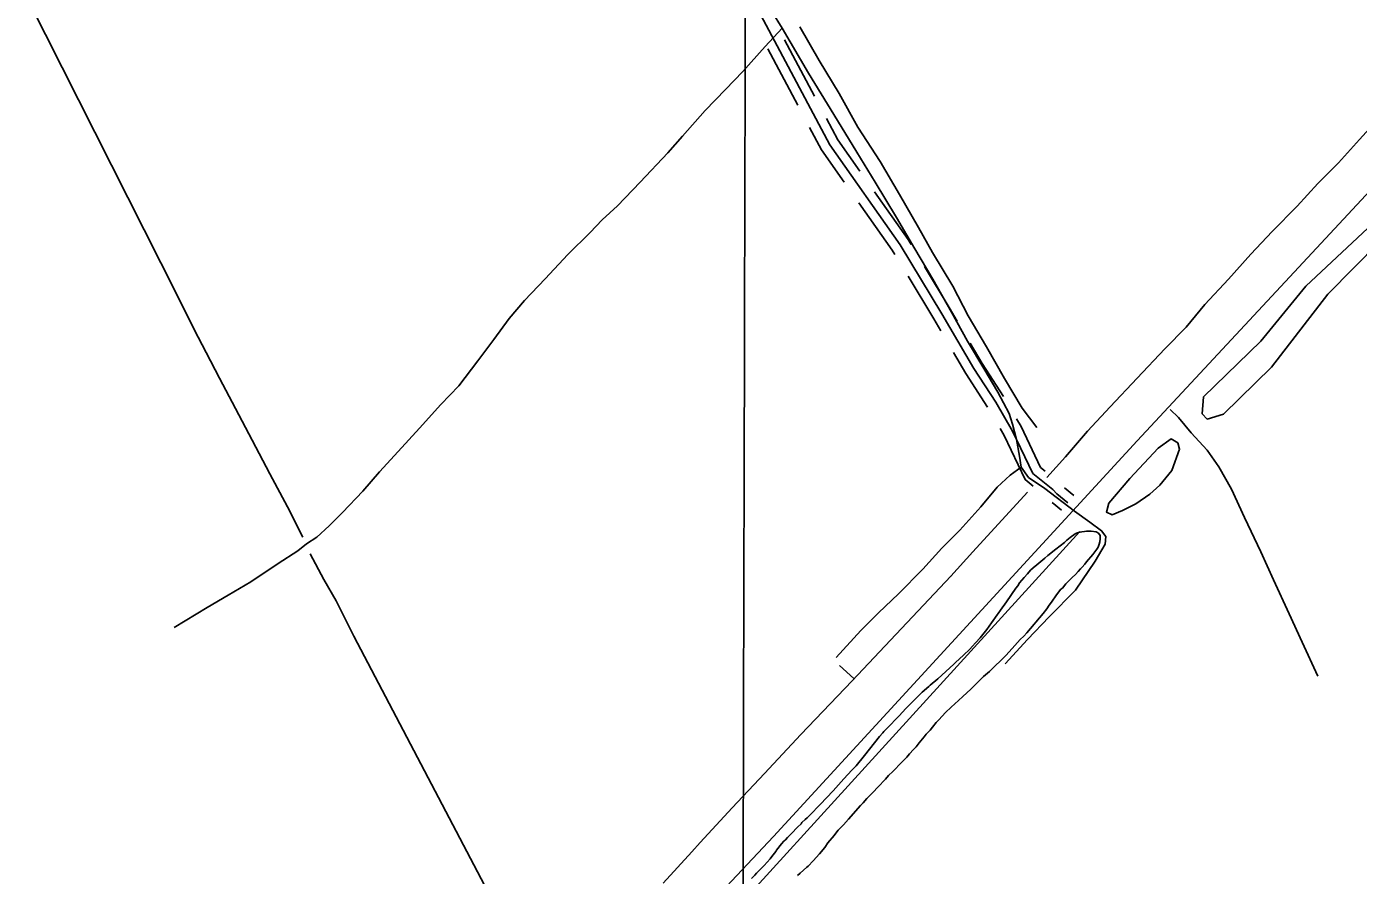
# Model space of a CAD drawing. Extents: x 3161514 to 3199414, y 831166 to 856601.
# Drawn here: x 3185519 to 3187612, y 840029 to 841363 of the extents above; entities that cross this region are included whole.
import ezdxf

# ---------------------------------------------------------------- set-up
doc = ezdxf.new("R2010")
doc.units = 0
for name, color, linetype in [('V-GRID-MAJR', 7, 'Continuous'), ('V-ROAD-CNTR', 7, 'Continuous'), ('V-SITE-VEGE', 7, 'Continuous'), ('V-TOPO-SHOR', 7, 'Continuous')]:
    doc.layers.add(name, color=color, linetype=linetype)

msp = doc.modelspace()

# ---------------------------------------------------------------- linework, layer by layer
at = {"layer": 'V-GRID-MAJR'}
msp.add_spline([(3186635.6, 836575), (3186651.5, 842634.3), (3186667.4, 848696.7), (3186683.2, 854759.2), (3186683.2, 854762.2)], degree=3, dxfattribs=at)
at = {"layer": 'V-ROAD-CNTR'}
for points in [[(3188785.6, 842348.3), (3188285.6, 841807.5), (3187778.5, 841264.8), (3187264.2, 840712), (3186692.9, 840089.5), (3186208.3, 839574.1), (3185935.3, 839281.4), (3185865.1, 839198.5), (3185797.1, 839127.5), (3185734.6, 839068.5), (3185663.3, 839007.1), (3185590.6, 838951.3), (3185527.2, 838910.2), (3185471.6, 838872.2), (3185410.6, 838843.5), (3185089.4, 838709.2), (3185045.4, 838695.8)], [(3186667.9, 841390), (3186781, 841177.1), (3186891.8, 841020.1), (3186957.4, 840911.4), (3187007.6, 840825.4), (3187042, 840772.5), (3187068.5, 840727.2), (3187100.2, 840660.5), (3187131.5, 840635.2), (3187138.1, 840628.5), (3187155, 840614.3)], [(3186710.2, 841342.3), (3186757.2, 841254)], [(3186683.8, 841328.2), (3186730.7, 841239.9)], [(3186775.9, 841218.7), (3186793.8, 841185), (3186828.4, 841136)], [(3186749.4, 841204.6), (3186768.2, 841169.2), (3186803.9, 841118.7)], [(3186851.5, 841103.3), (3186904.4, 841028.3), (3186909.2, 841020.4)], [(3186826.9, 841086), (3186879.2, 841011.9), (3186883.5, 841004.8)], [(3186929.8, 840986.1), (3186970.3, 840919.1), (3186981.4, 840900.2)], [(3186904.2, 840970.6), (3186944.5, 840903.8), (3186955.5, 840885)], [(3186975.6, 840850.5), (3186994.8, 840817.6), (3187028.9, 840765)], [(3187001.5, 840865.6), (3187020.4, 840833.3), (3187054.1, 840781.4)], [(3187074.7, 840746.3), (3187081.7, 840734.3), (3187112.3, 840670), (3187119.6, 840664.1)], [(3187048.8, 840731.1), (3187055.2, 840720.2), (3187088.2, 840651), (3187100.8, 840640.8)], [(3187150.2, 840637.9), (3187164.6, 840625.8)], [(3187130.8, 840615), (3187145.3, 840602.8)]]:
    msp.add_lwpolyline(points, dxfattribs=at)
at = {"layer": 'V-SITE-VEGE'}
for p, q in [((3187153.7, 840555.5), (3187156.5, 840557.7)), ((3187156.5, 840557.7), (3187158.8, 840559.9)), ((3187158.8, 840559.9), (3187166.7, 840565.4)), ((3187166.7, 840565.4), (3187168.7, 840566.5)), ((3187168.7, 840566.5), (3187171.8, 840567.9)), ((3187171.8, 840567.9), (3187177.4, 840569)), ((3187177.4, 840569), (3187181.6, 840569.5)), ((3187181.6, 840569.5), (3187184.4, 840570)), ((3187184.4, 840570), (3187192, 840569.9)), ((3187192, 840569.9), (3187199.6, 840569)), ((3187199.6, 840569), (3187203.5, 840566.4)), ((3187203.5, 840566.4), (3187206.2, 840563)), ((3187206.2, 840557.6), (3187205.3, 840552.9)), ((3187206.2, 840563), (3187206.2, 840557.6)), ((3187123.7, 840531.8), (3187136.1, 840541.7)), ((3187136.1, 840541.7), (3187150, 840552.2)), ((3187150, 840552.2), (3187153.7, 840555.5)), ((3187200.9, 840541.4), (3187194.6, 840533.1)), ((3187202.9, 840544.8), (3187200.9, 840541.4)), ((3187204.4, 840549.5), (3187202.9, 840544.8)), ((3187205.3, 840552.9), (3187204.4, 840549.5)), ((3187100.7, 840511.9), (3187106.4, 840516.8)), ((3187106.4, 840516.8), (3187119.1, 840527.6)), ((3187119.1, 840527.6), (3187123.7, 840531.8)), ((3187181.8, 840518.1), (3187177.8, 840513.4)), ((3187184.7, 840521.7), (3187181.8, 840518.1)), ((3187194.6, 840533.1), (3187184.7, 840521.7)), ((3187079.4, 840488.3), (3187086.8, 840497.2)), ((3187086.8, 840497.2), (3187091.6, 840502.7)), ((3187091.6, 840502.7), (3187096.7, 840508.3)), ((3187096.7, 840508.3), (3187100.7, 840511.9)), ((3187162.2, 840497.1), (3187152, 840487.1)), ((3187167.3, 840501.8), (3187162.2, 840497.1)), ((3187171.6, 840506.2), (3187167.3, 840501.8)), ((3187175.3, 840510.6), (3187171.6, 840506.2)), ((3187177.8, 840513.4), (3187175.3, 840510.6)), ((3187058.8, 840458.6), (3187073.6, 840480.2)), ((3187073.6, 840480.2), (3187076.5, 840484.1)), ((3187076.5, 840484.1), (3187079.4, 840488.3)), ((3187144.3, 840478.5), (3187137.2, 840469.6)), ((3187146.6, 840480.4), (3187144.3, 840478.5)), ((3187152, 840487.1), (3187146.6, 840480.4)), ((3187049.6, 840445.8), (3187058.8, 840458.6)), ((3187125.7, 840453.2), (3187122, 840447.6)), ((3187129.5, 840457.9), (3187125.7, 840453.2)), ((3187137.2, 840469.6), (3187129.5, 840457.9)), ((3187035.1, 840425.5), (3187044.2, 840438)), ((3187044.2, 840438), (3187045.6, 840440.5)), ((3187045.6, 840440.5), (3187049.6, 840445.8)), ((3187116.3, 840440.1), (3187091, 840409.9)), ((3187122, 840447.6), (3187116.3, 840440.1)), ((3187017.4, 840402.1), (3187027.9, 840415.2)), ((3187027.9, 840415.2), (3187035.1, 840425.5)), ((3187005.4, 840389.1), (3187010.3, 840394.1)), ((3187010.3, 840394.1), (3187017.4, 840402.1)), ((3187071.7, 840390.2), (3187058.3, 840375)), ((3187080.5, 840399.4), (3187071.7, 840390.2)), ((3187085.9, 840404.6), (3187080.5, 840399.4)), ((3187091, 840409.9), (3187085.9, 840404.6)), ((3186978.7, 840363.1), (3186991.5, 840375)), ((3186991.5, 840375), (3187001.2, 840384.4)), ((3187001.2, 840384.4), (3187005.4, 840389.1)), ((3187058.3, 840375), (3187031.9, 840349.2)), ((3186950.9, 840337.4), (3186976.2, 840360.9)), ((3186976.2, 840360.9), (3186978.7, 840363.1)), ((3187031.9, 840349.2), (3187022.8, 840341.2)), ((3186936.8, 840325.8), (3186939, 840327.4)), ((3186939, 840327.4), (3186950.9, 840337.4)), ((3187022.8, 840341.2), (3187002.6, 840321.6)), ((3186914.1, 840304.7), (3186926.3, 840316.6)), ((3186926.3, 840316.6), (3186936.8, 840325.8)), ((3186990.4, 840309.9), (3186983.3, 840303.3)), ((3187002.6, 840321.6), (3186990.4, 840309.9)), ((3186895, 840284.5), (3186901.3, 840291.4)), ((3186901.3, 840291.4), (3186903.8, 840293.9)), ((3186903.8, 840293.9), (3186914.1, 840304.7)), ((3186962.9, 840284.8), (3186952.4, 840273.4)), ((3186971.7, 840293.3), (3186962.9, 840284.8)), ((3186983.3, 840303.3), (3186971.7, 840293.3)), ((3186866.3, 840254.6), (3186877.1, 840265.9)), ((3186877.1, 840265.9), (3186883.9, 840272.9)), ((3186883.9, 840272.9), (3186890.5, 840280.1)), ((3186890.5, 840280.1), (3186895, 840284.5)), ((3186948.4, 840269), (3186942.4, 840261.7)), ((3186952.4, 840273.4), (3186948.4, 840269)), ((3186835.8, 840216.8), (3186859.2, 840247.1)), ((3186859.2, 840247.1), (3186864.6, 840252.9)), ((3186864.6, 840252.9), (3186866.3, 840254.6)), ((3186929.6, 840246.2), (3186921.6, 840237)), ((3186932.7, 840250.4), (3186929.6, 840246.2)), ((3186938.7, 840257), (3186932.7, 840250.4)), ((3186942.4, 840261.7), (3186938.7, 840257)), ((3186912.8, 840226.5), (3186906.2, 840219.6)), ((3186916.8, 840230.9), (3186912.8, 840226.5)), ((3186921.6, 840237), (3186916.8, 840230.9)), ((3186815.9, 840193.8), (3186822.4, 840201)), ((3186822.4, 840201), (3186835.8, 840216.8)), ((3186894.6, 840206.8), (3186880.4, 840192.1)), ((3186897.1, 840209.3), (3186894.6, 840206.8)), ((3186902, 840214.3), (3186897.1, 840209.3)), ((3186906.2, 840219.6), (3186902, 840214.3)), ((3186786.3, 840161.6), (3186803.1, 840180.2)), ((3186803.1, 840180.2), (3186815.9, 840193.8)), ((3186873.6, 840185.5), (3186868.7, 840179.9)), ((3186880.4, 840192.1), (3186873.6, 840185.5)), ((3186775.8, 840150.3), (3186786.3, 840161.6)), ((3186849.4, 840159.4), (3186839.4, 840149.2)), ((3186856.8, 840167.5), (3186849.4, 840159.4)), ((3186868.7, 840179.9), (3186856.8, 840167.5)), ((3186763.3, 840137.5), (3186766.4, 840140.6)), ((3186766.4, 840140.6), (3186775.8, 840150.3)), ((3186829.5, 840138.4), (3186810.4, 840117)), ((3186833.7, 840142.8), (3186829.5, 840138.4)), ((3186839.4, 840149.2), (3186833.7, 840142.8)), ((3186742.3, 840116.2), (3186745.7, 840119.2)), ((3186745.7, 840119.2), (3186755.6, 840128.9)), ((3186755.6, 840128.9), (3186760.2, 840134.2)), ((3186760.2, 840134.2), (3186763.3, 840137.5)), ((3186720.9, 840094.3), (3186730.3, 840104.3)), ((3186730.3, 840104.3), (3186736, 840109.5)), ((3186736, 840109.5), (3186737.4, 840111.5)), ((3186737.4, 840111.5), (3186742.3, 840116.2)), ((3186794.5, 840099.5), (3186790.5, 840094.8)), ((3186798.8, 840104.3), (3186794.5, 840099.5)), ((3186800.2, 840105.6), (3186798.8, 840104.3)), ((3186802.7, 840107.9), (3186800.2, 840105.6)), ((3186810.4, 840117), (3186802.7, 840107.9)), ((3186697.3, 840068), (3186705, 840078)), ((3186705, 840078), (3186708.7, 840082.1)), ((3186708.7, 840082.1), (3186711.6, 840084.6)), ((3186711.6, 840084.6), (3186714.7, 840088.2)), ((3186714.7, 840088.2), (3186719.5, 840092.6)), ((3186719.5, 840092.6), (3186720.9, 840094.3)), ((3186778, 840079.6), (3186773.1, 840072.6)), ((3186787.9, 840091.5), (3186778, 840079.6)), ((3186790.5, 840094.8), (3186787.9, 840091.5)), ((3186677.9, 840044.1), (3186687.6, 840054.6)), ((3186687.6, 840054.6), (3186689.9, 840058)), ((3186689.9, 840058), (3186692.2, 840060.7)), ((3186692.2, 840060.7), (3186696.2, 840066)), ((3186696.2, 840066), (3186697.3, 840068)), ((3186764.9, 840062.6), (3186754.9, 840051.5)), ((3186773.1, 840072.6), (3186764.9, 840062.6)), ((3186665.7, 840031.9), (3186673.4, 840039.4)), ((3186673.4, 840039.4), (3186674.8, 840041)), ((3186674.8, 840041), (3186677.9, 840044.1)), ((3186744.9, 840041.3), (3186734.4, 840031.9)), ((3186746.9, 840043.2), (3186744.9, 840041.3)), ((3186754.9, 840051.5), (3186746.9, 840043.2)), ((3186658.3, 840023.9), (3186663.2, 840028.8)), ((3186663.2, 840028.8), (3186665.7, 840031.9)), ((3186734.4, 840031.9), (3186730.5, 840028.6))]:
    msp.add_line(p, q, dxfattribs=at)
for points in [[(3186706.5, 841360.5), (3186673.9, 841413.7), (3186642.9, 841470.3), (3186609.4, 841527.6), (3186575.3, 841587.7), (3186544.8, 841643.2), (3186510.6, 841702.7), (3186480.2, 841754.2), (3186451.1, 841803)], [(3186706.5, 841360.5), (3186679.5, 841332), (3186644.6, 841292.8), (3186617.5, 841264.1), (3186585.2, 841231), (3186549.8, 841190.9), (3186526.4, 841164.7), (3186483.4, 841118.5), (3186447.3, 841081.6), (3186423.3, 841059.4), (3186404.4, 841039.4), (3186369.5, 841005), (3186333.9, 840966.7)], [(3186706.5, 841360.5), (3186747.8, 841289.8), (3186787.7, 841224.9), (3186823.5, 841165.5), (3186852.6, 841118.7), (3186886, 841063.1), (3186915, 841013.5), (3186943, 840965.9), (3186972.3, 840914.2), (3186997.3, 840868.7), (3187023.4, 840825.5), (3187045.2, 840788.5), (3187063.1, 840754.9)], [(3187644.9, 841025), (3187563.9, 840942.6), (3187475.1, 840827.5), (3187399.6, 840753.6), (3187374.4, 840746.1), (3187366.1, 840754.4), (3187368.6, 840781), (3187458.7, 840868.8), (3187529.1, 840955.1), (3187626.4, 841046.3)], [(3186333.9, 840966.7), (3186301.5, 840932.3), (3186277.3, 840904.3), (3186253.4, 840871.3), (3186228.1, 840837.4), (3186198.1, 840798.5), (3186170, 840768.9), (3186136.5, 840732), (3186102.8, 840695.3), (3186073.3, 840663.1), (3186047.1, 840632.5), (3186015.2, 840599.4), (3185994.3, 840578.3), (3185975.2, 840560.6), (3185959, 840549.9), (3185945.3, 840538.8), (3185914.1, 840519.2), (3185871.1, 840490.1), (3185835.5, 840469.1), (3185802.9, 840449.9), (3185751.1, 840418.1)], [(3187063.1, 840754.9), (3187068, 840738.3), (3187074.7, 840713.8), (3187079.3, 840687.5), (3187081.9, 840670.6), (3187093.4, 840654.3), (3187119, 840636.8), (3187165.5, 840601)], [(3187315.9, 840760.9), (3187329.2, 840748.6), (3187348.9, 840724.4), (3187373.9, 840697), (3187392.4, 840671), (3187412.3, 840635.6), (3187432.8, 840591.2), (3187458.7, 840537.2), (3187478.6, 840493.5), (3187503, 840439.8), (3187523.7, 840395.5), (3187548, 840341.8)], [(3187081.9, 840670.6), (3187064.8, 840658), (3187044.4, 840638.9), (3187018.3, 840608.1), (3186985.5, 840571.6), (3186957.1, 840542.9), (3186927.3, 840510.2), (3186889.3, 840471.2), (3186857.7, 840441.4), (3186830.1, 840413.8), (3186791.1, 840371.3)], [(3187165.5, 840601), (3187189.8, 840583.8), (3187208.3, 840570.4), (3187215, 840561.6), (3187213.9, 840549.2), (3187198.2, 840522.6), (3187167.3, 840477), (3187125.8, 840435), (3187091.8, 840399.7), (3187056.9, 840361.4)]]:
    msp.add_lwpolyline(points, dxfattribs=at)
msp.add_lwpolyline([(3187283.9, 840627.8), (3187262.1, 840613), (3187241.3, 840602.5), (3187224.7, 840595.3), (3187215.8, 840599.7), (3187219.8, 840613.6), (3187252.4, 840652.4), (3187297.4, 840700.2), (3187317.8, 840714.9), (3187327.9, 840708.5), (3187330.7, 840698.7), (3187318.4, 840665.4), (3187300, 840642)], close=True, dxfattribs=at)
at = {"layer": 'V-TOPO-SHOR'}
for p, q in [((3185755.3, 840940.9), (3185523, 841401.7)), ((3186033.2, 840404.5), (3186302, 839892.3)), ((3186796.5, 840358.7), (3186818.7, 840338.1))]:
    msp.add_line(p, q, dxfattribs=at)
for points in [[(3187027.3, 840859.4), (3186998.5, 840908.2), (3186974.4, 840955.2), (3186942.7, 841007.8), (3186920.3, 841047.5), (3186890.5, 841099.3), (3186860.3, 841151.1), (3186825.3, 841205), (3186795.9, 841258), (3186764.4, 841310.1), (3186733.8, 841362.8)], [(3187476.5, 841040.9), (3187515.8, 841080.7), (3187548.3, 841116.3), (3187580.3, 841149.1), (3187613.8, 841185.6), (3187649.4, 841225), (3187680.7, 841259), (3187717.4, 841297.9)], [(3187221.9, 840765.2), (3187264.2, 840810.3), (3187307.5, 840856.3), (3187340.9, 840890.5), (3187370.5, 840926.3), (3187407.5, 840966.3), (3187442.7, 841005.1), (3187476.5, 841040.9)], [(3185953.1, 840560.2), (3185928.8, 840608.2), (3185901.2, 840660.1), (3185873.3, 840712.7), (3185847.1, 840762.7), (3185822, 840810.4), (3185801.2, 840850.9), (3185782.3, 840887), (3185755.3, 840940.9)], [(3187106.4, 840732.8), (3187083.4, 840763.1), (3187055.9, 840810.1), (3187027.3, 840859.4)], [(3187122.1, 840654.3), (3187151.7, 840686.9), (3187185.9, 840727.1), (3187221.9, 840765.2)], [(3187092, 840631), (3187005.9, 840537.4), (3186971.4, 840498.9), (3186971.4, 840498.9), (3186816.5, 840334.6), (3186816.5, 840334.6), (3186735.8, 840250.3), (3186678.5, 840188.7), (3186678.5, 840188.7), (3186627.5, 840135), (3186577.6, 840080.4), (3186564.1, 840065.4), (3186564.1, 840065.4), (3186519.3, 840016.3)], [(3185248.5, 838657.3), (3185372.5, 838768), (3185562.8, 838878.6), (3185731, 839002.6), (3186036.4, 839334.5), (3186279.9, 839586.8), (3187174, 840569.5)], [(3185964.6, 840534.3), (3185986.2, 840493.9), (3186005.2, 840460.5), (3186033.2, 840404.5)]]:
    msp.add_lwpolyline(points, dxfattribs=at)

doc.saveas('drawing.dxf')
